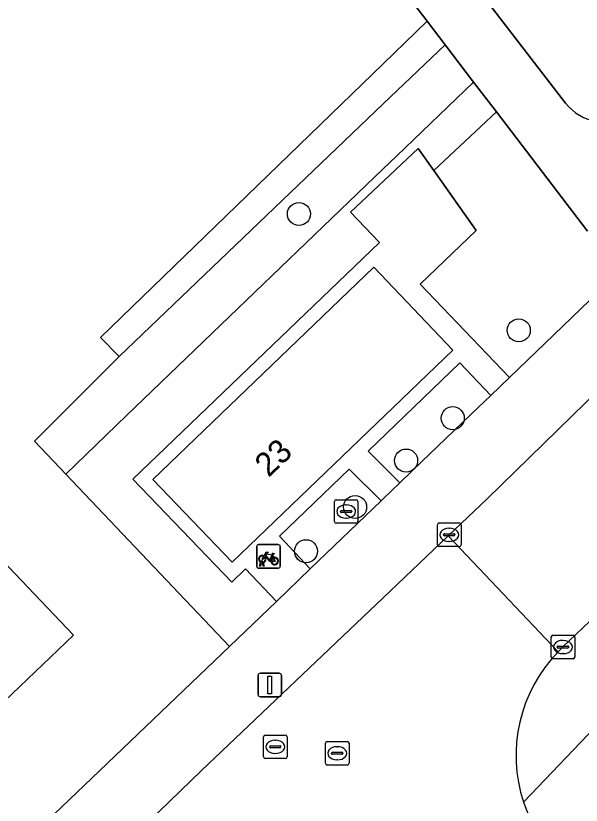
# Model space of a CAD drawing. Extents: x 159352 to 160617, y 385888 to 387323.
# Drawn here: x 159984.4 to 160008.41, y 386485.82 to 386519.33 of the extents above; entities that cross this region are included whole.
import ezdxf

# ---------------------------------------------------------------- set-up
doc = ezdxf.new("R2010")
doc.units = 0
for name, color, linetype in [('IMGEO_Boom', 7, 'Continuous'), ('IMGEO_Erf', 7, 'Continuous'), ('IMGEO_Fietsenrek', 7, 'Continuous'), ('IMGEO_Groenvoorziening', 7, 'Continuous'), ('IMGEO_Hek', 7, 'Continuous'), ('IMGEO_Kolk', 7, 'Continuous'), ('IMGEO_Lichtmast', 7, 'Continuous'), ('IMGEO_Pand', 7, 'Continuous'), ('IMGEO_Pand_nummerreeks', 7, 'Continuous'), ('IMGEO_Parkeervlak_open', 7, 'Continuous'), ('IMGEO_Rijbaan_lokaal_open', 7, 'Continuous'), ('IMGEO_Rioolput', 7, 'Continuous'), ('IMGEO_Voetpad_open', 7, 'Continuous')]:
    doc.layers.add(name, color=color, linetype=linetype)

msp = doc.modelspace()

# ---------------------------------------------------------------- linework, layer by layer
at = {"layer": 'IMGEO_Boom'}
for centre in [(159996.421, 386510.919), (160005.76, 386505.981), (160002.954, 386502.251), (160000.975, 386500.452), (159998.809, 386498.48), (159996.725, 386496.603)]:
    msp.add_circle(centre, 0.489, dxfattribs=at)
at = {"layer": 'IMGEO_Erf'}
msp.add_lwpolyline([(159974.462, 386474.406), (159986.987, 386486.365), (159993.473, 386492.558), (159986.517, 386499.88), (159985.187, 386501.28), (159988.788, 386504.862), (159987.995, 386505.67), (160000, 386517.293), (160001.864, 386519.098), (160000, 386521.532), (159984.546, 386541.708), (159952.365, 386517.008)], dxfattribs=at)
msp.add_lwpolyline([(159969.347, 386491.003), (159973.096, 386494.581), (159976.859, 386498.174), (159975.116, 386500), (159974.793, 386500.339), (159977.481, 386502.861), (159980.21, 386500), (159986.849, 386493.041), (159982.934, 386489.297), (159981.653, 386490.575), (159979.216, 386488.226), (159976.775, 386485.873), (159977.986, 386484.584), (159974.031, 386480.799), (159970.58, 386484.417), (159964.639, 386490.645), (159967.28, 386493.167)], close=True, dxfattribs=at)
at = {"layer": 'IMGEO_Fietsenrek'}
for p, q in [((159994.628, 386495.96), (159994.628, 386496.801)), ((159994.628, 386496.801), (159994.628, 386495.96)), ((159994.703, 386496.885), (159995.544, 386496.885)), ((159995.544, 386496.885), (159994.703, 386496.885)), ((159995.628, 386496.81), (159995.628, 386495.969)), ((159995.628, 386495.969), (159995.628, 386496.81)), ((159994.755, 386495.969), (159994.794, 386496.129)), ((159994.866, 386496.141), (159994.865, 386496.145)), ((159994.897, 386496.152), (159994.898, 386496.145)), ((159995.315, 386496.434), (159995.351, 386496.339)), ((159995.553, 386495.885), (159994.712, 386495.885)), ((159994.712, 386495.885), (159995.553, 386495.885)), ((159994.789, 386495.969), (159994.755, 386495.969)), ((159994.824, 386496.117), (159994.789, 386495.969)), ((159994.907, 386495.969), (159994.873, 386496.111)), ((159994.905, 386496.115), (159994.94, 386495.969)), ((159994.94, 386495.969), (159994.907, 386495.969))]:
    msp.add_line(p, q, dxfattribs=at)
for points in [[(159994.941, 386496.411), (159995.036, 386496.575), (159995.122, 386496.561), (159995.124, 386496.552), (159995.068, 386496.541), (159995.041, 386496.496), (159995.297, 386496.455)], [(159995.284, 386496.43), (159995.027, 386496.471), (159995.01, 386496.442), (159995.177, 386496.222), (159995.284, 386496.43)], [(159995.297, 386496.455), (159995.322, 386496.504), (159995.316, 386496.508), (159995.293, 386496.512), (159995.281, 386496.519), (159995.28, 386496.522), (159995.282, 386496.527), (159995.377, 386496.512), (159995.379, 386496.502), (159995.369, 386496.489), (159995.357, 386496.483), (159995.343, 386496.489), (159995.315, 386496.434)], [(159994.962, 386496.359), (159994.91, 386496.269), (159994.87, 386496.244), (159994.871, 386496.291), (159994.926, 386496.385)], [(159995.237, 386496.167), (159995.187, 386496.167), (159994.996, 386496.418), (159994.977, 386496.386)], [(159995.332, 386496.332), (159995.302, 386496.409), (159995.193, 386496.191), (159995.236, 386496.191)], [(159995.266, 386496.191), (159995.386, 386496.19), (159995.342, 386496.304)], [(159995.362, 386496.311), (159995.417, 386496.166), (159995.267, 386496.166)]]:
    msp.add_lwpolyline(points, dxfattribs=at)
for centre, radius, start, end in [((159994.706, 386496.807), 0.0779, 92.4484, 184.2845), ((159994.706, 386496.807), 0.0779, 92.4484, 184.2845), ((159995.55, 386496.807), 0.0779, 2.4484, 94.2845), ((159995.55, 386496.807), 0.0779, 2.4484, 94.2845), ((159994.868, 386496.27), 0.159, 62.6766, 242.1369), ((159994.868, 386496.27), 0.129, 63.3192, 238.903), ((159994.848, 386496.141), 0.0499, 12.8025, 158.6934), ((159994.848, 386496.141), 0.0174, 12.8025, 163.4502), ((159994.868, 386496.27), 0.129, 253.415, 269.0204), ((159994.868, 386496.27), 0.129, 283.6043, 43.4302), ((159994.868, 386496.27), 0.159, 283.5766, 46.6042), ((159995.395, 386496.186), 0.159, 113.3408, 178.3217), ((159995.395, 386496.186), 0.159, 187.0065, 105.7708), ((159995.395, 386496.186), 0.129, 113.923, 177.9556), ((159995.395, 386496.186), 0.129, 188.6715, 104.5883), ((159994.706, 386495.963), 0.0779, 182.4484, 274.2845), ((159994.706, 386495.963), 0.0779, 182.4484, 274.2845), ((159994.868, 386496.27), 0.159, 253.9967, 271.7867), ((159995.55, 386495.963), 0.0779, 272.4484, 4.2845), ((159995.55, 386495.963), 0.0779, 272.4484, 4.2845)]:
    msp.add_arc(centre, radius, start, end, dxfattribs=at)
at = {"layer": 'IMGEO_Groenvoorziening'}
for points in [[(159989.104, 386502.365), (160000, 386512.832), (160000.571, 386513.38), (160003.839, 386516.519), (160002.627, 386518.102), (160000, 386515.589), (159988.788, 386504.862), (159985.187, 386501.28), (159986.517, 386499.88)], [(159999.84, 386509.712), (159998.613, 386510.991), (160001.486, 386513.697), (160002.153, 386512.758), (160004.812, 386515.249), (160003.839, 386516.519), (160000.571, 386513.38), (160000, 386512.832), (159989.104, 386502.365), (159986.517, 386499.88), (159993.473, 386492.558), (159995.464, 386494.47), (159994.148, 386495.85), (159993.567, 386495.292), (159989.37, 386499.663)], [(160004.033, 386502.701), (160004.565, 386503.212), (160003.261, 386504.598), (159999.358, 386500.852), (160000.708, 386499.507), (160001.221, 386500), (160001.634, 386500.396)], [(159999.912, 386498.742), (159998.562, 386500.087), (159995.591, 386497.235), (159996.906, 386495.855)]]:
    msp.add_lwpolyline(points, close=True, dxfattribs=at)
msp.add_lwpolyline([(160008.684, 386510.194), (160004.812, 386515.249), (160002.153, 386512.758), (160003.951, 386510.223), (160001.57, 386507.937), (160005.367, 386503.982), (160008.76, 386507.241)], dxfattribs=at)
at = {"layer": 'IMGEO_Hek'}
msp.add_lwpolyline([(159988.788, 386504.862), (159987.995, 386505.67)], dxfattribs=at)
at = {"layer": 'IMGEO_Kolk'}
for p, q in [((160002.38, 386497.802), (160003.232, 386497.802)), ((160002.305, 386496.876), (160002.305, 386497.728)), ((160002.793, 386497.582), (160002.818, 386497.582)), ((160003.306, 386497.728), (160003.306, 386496.876)), ((160002.564, 386497.296), (160002.564, 386497.308)), ((160003.002, 386497.259), (160002.604, 386497.259)), ((160002.607, 386497.345), (160003.005, 386497.345)), ((160003.048, 386497.308), (160003.048, 386497.296)), ((160003.232, 386496.802), (160002.38, 386496.802)), ((160002.816, 386497.022), (160002.791, 386497.022)), ((160007.135, 386492.11), (160007.135, 386492.962)), ((160007.21, 386493.036), (160008.062, 386493.036)), ((160007.623, 386492.816), (160007.648, 386492.816)), ((160008.136, 386492.962), (160008.136, 386492.11)), ((160007.394, 386492.53), (160007.394, 386492.542)), ((160007.832, 386492.493), (160007.434, 386492.493)), ((160007.437, 386492.579), (160007.835, 386492.579)), ((160007.878, 386492.542), (160007.878, 386492.53)), ((160007.646, 386492.256), (160007.621, 386492.256)), ((160008.062, 386492.036), (160007.21, 386492.036))]:
    msp.add_line(p, q, dxfattribs=at)
for points in [[(160002.38, 386497.802), (160003.232, 386497.802)], [(160002.305, 386496.876), (160002.305, 386497.728)], [(160003.306, 386497.728), (160003.306, 386496.876)], [(160003.232, 386496.802), (160002.38, 386496.802)], [(160007.135, 386492.11), (160007.135, 386492.962)], [(160007.21, 386493.036), (160008.062, 386493.036)], [(160008.136, 386492.962), (160008.136, 386492.11)], [(160008.062, 386492.036), (160007.21, 386492.036)]]:
    msp.add_lwpolyline(points, dxfattribs=at)
for centre, radius, start, end in [((160002.382, 386497.726), 0.0765, 91.552, 178.448), ((160002.382, 386497.726), 0.0765, 91.552, 178.448), ((160003.23, 386497.726), 0.0765, 1.552, 88.448), ((160003.23, 386497.726), 0.0765, 1.552, 88.448), ((160002.604, 386497.305), 0.0403, 85.8775, 175.7526), ((160002.601, 386497.295), 0.0366, 178.938, 274.7102), ((160003.005, 386497.302), 0.043, 264.8664, 352.4533), ((160003.009, 386497.307), 0.0386, 1.7309, 96.639), ((160002.382, 386496.878), 0.0765, 181.552, 268.448), ((160002.382, 386496.878), 0.0765, 181.552, 268.448), ((160003.23, 386496.878), 0.0765, 271.552, 358.448), ((160003.23, 386496.878), 0.0765, 271.552, 358.448), ((160007.212, 386492.96), 0.0765, 91.552, 178.448), ((160007.212, 386492.96), 0.0765, 91.552, 178.448), ((160008.06, 386492.96), 0.0765, 1.552, 88.448), ((160008.06, 386492.96), 0.0765, 1.552, 88.448), ((160007.434, 386492.539), 0.0403, 85.8775, 175.7526), ((160007.431, 386492.529), 0.0366, 178.938, 274.7102), ((160007.835, 386492.536), 0.043, 264.8664, 352.4533), ((160007.839, 386492.541), 0.0386, 1.7309, 96.639), ((160007.212, 386492.112), 0.0765, 181.552, 268.448), ((160007.212, 386492.112), 0.0765, 181.552, 268.448), ((160008.06, 386492.112), 0.0765, 271.552, 358.448), ((160008.06, 386492.112), 0.0765, 271.552, 358.448)]:
    msp.add_arc(centre, radius, start, end, dxfattribs=at)
for centre, major_axis, ratio, start_param, end_param in [((160002.792, 386497.302), (-0.387, 0.002), 0.722429, 4.712389, 7.853982), ((160002.817, 386497.302), (-0.39, 0.002), 0.717154, 1.570796, 4.712389), ((160007.622, 386492.536), (-0.387, 0.002), 0.722429, 4.712389, 7.853982), ((160007.647, 386492.536), (-0.39, 0.002), 0.717154, 1.570796, 4.712389)]:
    msp.add_ellipse(centre, major_axis=major_axis, ratio=ratio, start_param=start_param, end_param=end_param, dxfattribs=at)
at = {"layer": 'IMGEO_Lichtmast'}
for p, q in [((159994.688, 386490.524), (159994.688, 386491.324)), ((159994.688, 386491.324), (159994.688, 386490.524)), ((159994.788, 386491.424), (159995.578, 386491.424)), ((159995.578, 386491.424), (159994.788, 386491.424)), ((159995.678, 386491.324), (159995.678, 386490.524)), ((159995.678, 386490.524), (159995.678, 386491.324)), ((159995.578, 386490.424), (159994.788, 386490.424)), ((159994.788, 386490.424), (159995.578, 386490.424))]:
    msp.add_line(p, q, dxfattribs=at)
msp.add_lwpolyline([(159995.108, 386491.299), (159995.258, 386491.299), (159995.258, 386490.549), (159995.108, 386490.549), (159995.108, 386491.299)], dxfattribs=at)
for centre, start, end in [((159994.788, 386491.324), 90, 180), ((159994.788, 386491.324), 90, 180), ((159995.578, 386491.324), 0, 90), ((159995.578, 386491.324), 360, 90), ((159994.788, 386490.524), 180, 270), ((159994.788, 386490.524), 180, 270), ((159995.578, 386490.524), 270, 0), ((159995.578, 386490.524), 270, 0)]:
    msp.add_arc(centre, 0.1, start, end, dxfattribs=at)
at = {"layer": 'IMGEO_Pand'}
for points in [[(159999.605, 386508.655), (159990.218, 386499.646), (159993.584, 386496.14), (160002.958, 386505.139)], [(159979.216, 386488.226), (159981.653, 386490.575), (159982.934, 386489.297), (159986.849, 386493.041), (159980.21, 386500), (159977.481, 386502.861), (159974.793, 386500.339), (159975.116, 386500), (159976.859, 386498.174), (159973.096, 386494.581)]]:
    msp.add_lwpolyline(points, close=True, dxfattribs=at)
at = {"layer": 'IMGEO_Parkeervlak_open'}
msp.add_lwpolyline([(159989.018, 386539.952), (160000, 386525.691), (160007.749, 386515.624)], dxfattribs=at)
msp.add_arc((160009.334, 386516.842), 1.999, 217.5481, 307.624, dxfattribs=at)
at = {"layer": 'IMGEO_Rijbaan_lokaal_open'}
for points in [[(160013.996, 386508.186), (160005.619, 386500), (160004.411, 386498.82), (160002.761, 386497.252), (160007.428, 386492.331), (160007.635, 386492.538), (160010.491, 386495.26), (160015.452, 386500), (160019.142, 386503.515)], [(160007.428, 386492.331), (160002.761, 386497.252), (160000, 386494.626), (159992.286, 386487.288), (159989.548, 386484.651), (159988.991, 386484.111), (159993.562, 386478.972), (159993.73, 386479.117)]]:
    msp.add_lwpolyline(points, dxfattribs=at)
for centre, radius, start, end in [((160011.933, 386487.939), 6.292, 135.727, 198.4006), ((160011.931, 386487.938), 6.289, 198.4008, 221.6333)]:
    msp.add_arc(centre, radius, start, end, dxfattribs=at)
at = {"layer": 'IMGEO_Rioolput'}
for p, q in [((159997.929, 386497.862), (159997.929, 386498.714)), ((159998.004, 386498.788), (159998.856, 386498.788)), ((159998.417, 386498.568), (159998.442, 386498.568)), ((159998.93, 386498.714), (159998.93, 386497.862)), ((159998.188, 386498.282), (159998.188, 386498.294)), ((159998.626, 386498.245), (159998.228, 386498.245)), ((159998.231, 386498.331), (159998.629, 386498.331)), ((159998.672, 386498.294), (159998.672, 386498.282)), ((159998.44, 386498.008), (159998.415, 386498.008)), ((159998.856, 386497.788), (159998.004, 386497.788)), ((159994.993, 386488.798), (159995.845, 386488.798)), ((159994.918, 386487.872), (159994.918, 386488.724)), ((159995.406, 386488.578), (159995.431, 386488.578)), ((159995.919, 386488.724), (159995.919, 386487.872)), ((159997.548, 386487.599), (159997.548, 386488.451)), ((159997.623, 386488.525), (159998.475, 386488.525)), ((159998.549, 386488.451), (159998.549, 386487.599)), ((159995.177, 386488.292), (159995.177, 386488.304)), ((159995.615, 386488.255), (159995.217, 386488.255)), ((159995.22, 386488.341), (159995.618, 386488.341)), ((159995.661, 386488.304), (159995.661, 386488.292)), ((159998.036, 386488.305), (159998.061, 386488.305)), ((159995.845, 386487.798), (159994.993, 386487.798)), ((159995.429, 386488.018), (159995.404, 386488.018)), ((159997.807, 386488.019), (159997.807, 386488.031)), ((159998.245, 386487.982), (159997.847, 386487.982)), ((159997.85, 386488.068), (159998.248, 386488.068)), ((159998.059, 386487.745), (159998.034, 386487.745)), ((159998.291, 386488.031), (159998.291, 386488.019)), ((159998.475, 386487.525), (159997.623, 386487.525))]:
    msp.add_line(p, q, dxfattribs=at)
for points in [[(159997.929, 386497.862), (159997.929, 386498.714)], [(159998.004, 386498.788), (159998.856, 386498.788)], [(159998.93, 386498.714), (159998.93, 386497.862)], [(159998.856, 386497.788), (159998.004, 386497.788)], [(159994.993, 386488.798), (159995.845, 386488.798)], [(159994.918, 386487.872), (159994.918, 386488.724)], [(159995.919, 386488.724), (159995.919, 386487.872)], [(159997.548, 386487.599), (159997.548, 386488.451)], [(159997.623, 386488.525), (159998.475, 386488.525)], [(159998.549, 386488.451), (159998.549, 386487.599)], [(159995.845, 386487.798), (159994.993, 386487.798)], [(159998.475, 386487.525), (159997.623, 386487.525)]]:
    msp.add_lwpolyline(points, dxfattribs=at)
for centre, radius, start, end in [((159998.006, 386498.712), 0.0765, 91.552, 178.448), ((159998.006, 386498.712), 0.0765, 91.552, 178.448), ((159998.854, 386498.712), 0.0765, 1.552, 88.448), ((159998.854, 386498.712), 0.0765, 1.552, 88.448), ((159998.228, 386498.291), 0.0403, 85.8775, 175.7526), ((159998.225, 386498.281), 0.0366, 178.938, 274.7102), ((159998.629, 386498.288), 0.043, 264.8664, 352.4533), ((159998.633, 386498.293), 0.0386, 1.7309, 96.639), ((159998.006, 386497.864), 0.0765, 181.552, 268.448), ((159998.006, 386497.864), 0.0765, 181.552, 268.448), ((159998.854, 386497.864), 0.0765, 271.552, 358.448), ((159998.854, 386497.864), 0.0765, 271.552, 358.448), ((159994.995, 386488.722), 0.0765, 91.552, 178.448), ((159994.995, 386488.722), 0.0765, 91.552, 178.448), ((159995.843, 386488.722), 0.0765, 1.552, 88.448), ((159995.843, 386488.722), 0.0765, 1.552, 88.448), ((159997.625, 386488.449), 0.0765, 91.552, 178.448), ((159997.625, 386488.449), 0.0765, 91.552, 178.448), ((159998.473, 386488.449), 0.0765, 1.552, 88.448), ((159998.473, 386488.449), 0.0765, 1.552, 88.448), ((159995.217, 386488.301), 0.0403, 85.8775, 175.7526), ((159995.214, 386488.291), 0.0366, 178.938, 274.7102), ((159995.618, 386488.298), 0.043, 264.8664, 352.4533), ((159995.622, 386488.303), 0.0386, 1.7309, 96.639), ((159994.995, 386487.874), 0.0765, 181.552, 268.448), ((159994.995, 386487.874), 0.0765, 181.552, 268.448), ((159995.843, 386487.874), 0.0765, 271.552, 358.448), ((159995.843, 386487.874), 0.0765, 271.552, 358.448), ((159997.847, 386488.028), 0.0403, 85.8775, 175.7526), ((159997.844, 386488.018), 0.0366, 178.938, 274.7102), ((159998.248, 386488.025), 0.043, 264.8664, 352.4533), ((159998.252, 386488.03), 0.0386, 1.7309, 96.639), ((159997.625, 386487.601), 0.0765, 181.552, 268.448), ((159997.625, 386487.601), 0.0765, 181.552, 268.448), ((159998.473, 386487.601), 0.0765, 271.552, 358.448), ((159998.473, 386487.601), 0.0765, 271.552, 358.448)]:
    msp.add_arc(centre, radius, start, end, dxfattribs=at)
for centre, major_axis, ratio, start_param, end_param in [((159998.416, 386498.288), (-0.387, 0.002), 0.722429, 4.712389, 7.853982), ((159998.441, 386498.288), (-0.39, 0.002), 0.717154, 1.570796, 4.712389), ((159995.405, 386488.298), (-0.387, 0.002), 0.722429, 4.712389, 7.853982), ((159995.43, 386488.298), (-0.39, 0.002), 0.717154, 1.570796, 4.712389), ((159998.035, 386488.025), (-0.387, 0.002), 0.722429, 4.712389, 7.853982), ((159998.06, 386488.025), (-0.39, 0.002), 0.717154, 1.570796, 4.712389)]:
    msp.add_ellipse(centre, major_axis=major_axis, ratio=ratio, start_param=start_param, end_param=end_param, dxfattribs=at)
at = {"layer": 'IMGEO_Voetpad_open'}
for points in [[(159991.158, 386546.696), (159984.546, 386541.708), (160000, 386521.532), (160001.864, 386519.098), (160002.627, 386518.102), (160003.839, 386516.519), (160004.812, 386515.249), (160008.684, 386510.194)], [(160007.749, 386515.624), (160000, 386525.691)], [(160015.727, 386512.742), (160008.76, 386507.241), (160005.367, 386503.982), (160004.565, 386503.212), (160004.033, 386502.701), (160001.634, 386500.396), (160001.221, 386500), (160000.708, 386499.507), (160000, 386498.827), (159999.912, 386498.742), (159996.906, 386495.855), (159995.464, 386494.47), (159993.473, 386492.558), (159986.987, 386486.365), (159974.462, 386474.406), (159973.946, 386473.913), (159952.85, 386453.77), (159940.175, 386441.642), (159940.005, 386441.479), (159941.901, 386439.505), (159952.067, 386428.919), (159953.197, 386430.079), (159951.825, 386431.518)], [(159982.418, 386478.022), (159986.145, 386481.378), (159988.658, 386483.788), (159988.991, 386484.111), (159989.548, 386484.651), (159992.286, 386487.288), (160000, 386494.626), (160002.761, 386497.252), (160004.411, 386498.82), (160005.619, 386500), (160013.996, 386508.186)], [(160005.963, 386485.953), (160009.29, 386489.428), (160009.395, 386489.417), (160010.072, 386490.061), (160017.382, 386497.144), (160017.386, 386497.148), (160020.169, 386499.845), (160025.145, 386504.665), (160026.677, 386506.148), (160027.12, 386506.577), (160027.469, 386506.933), (160027.84, 386507.253)], [(160019.142, 386503.515), (160015.452, 386500), (160010.491, 386495.26), (160007.635, 386492.538), (160007.428, 386492.331)], [(160009.395, 386489.417), (160009.29, 386489.428), (160005.963, 386485.953)]]:
    msp.add_lwpolyline(points, dxfattribs=at)
for points in [[(160002.627, 386518.102), (160001.864, 386519.098), (160000, 386517.293), (159987.995, 386505.67), (159988.788, 386504.862), (160000, 386515.589)], [(160002.153, 386512.758), (160001.486, 386513.697), (159998.613, 386510.991), (159999.84, 386509.712), (159989.37, 386499.663), (159993.567, 386495.292), (159994.148, 386495.85), (159995.464, 386494.47), (159996.906, 386495.855), (159995.591, 386497.235), (159998.562, 386500.087), (159999.912, 386498.742), (160000, 386498.827), (160000.708, 386499.507), (159999.358, 386500.852), (160003.261, 386504.598), (160004.565, 386503.212), (160005.367, 386503.982), (160001.57, 386507.937), (160003.951, 386510.223)], [(159999.605, 386508.655), (160002.958, 386505.139), (159993.584, 386496.14), (159990.218, 386499.646)]]:
    msp.add_lwpolyline(points, close=True, dxfattribs=at)
for centre, radius, start, end in [((160009.334, 386516.842), 1.999, 217.5481, 307.624), ((160011.933, 386487.939), 6.292, 135.727, 198.4006), ((160011.931, 386487.938), 6.289, 198.4008, 221.6333)]:
    msp.add_arc(centre, radius, start, end, dxfattribs=at)

# ---------------------------------------------------------------- texts
at = {"layer": 'IMGEO_Pand_nummerreeks'}
msp.add_text('23', height=1, rotation=43.6307, dxfattribs=at).set_placement((159995.135, 386499.712))

doc.saveas('drawing.dxf')
